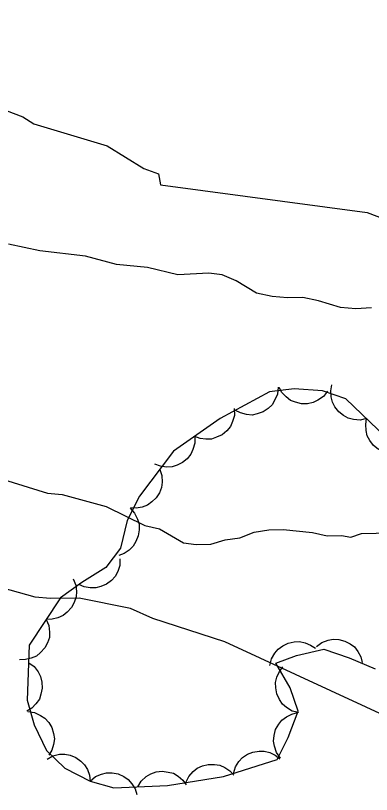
# Model space of a CAD drawing. Extents: x 336540 to 340074, y 5572036 to 5573747.
# Drawn here: x 336879.8 to 336901.82, y 5572768.4 to 5572816.58 of the extents above; entities that cross this region are included whole.
import ezdxf

# ---------------------------------------------------------------- set-up
doc = ezdxf.new("R2010")
doc.units = 0
doc.layers.add('Niveau 2', color=7, linetype='Continuous')
doc.layers.add('Niveau 44', color=7, linetype='Continuous')

msp = doc.modelspace()

# ---------------------------------------------------------------- linework, layer by layer
at = {"layer": 'Niveau 2'}
for points in [[(336859.26, 5572816.59), (336860.16, 5572816.5), (336860.95, 5572816.52), (336862.76, 5572816.11), (336864.14, 5572815.13), (336865.83, 5572814.72), (336866.74, 5572814.74), (336869.59, 5572813), (336871.41, 5572812.37), (336873.22, 5572811.96), (336874.13, 5572811.64), (336875.03, 5572811.43), (336877.74, 5572811.27), (336880.24, 5572810.31), (336880.92, 5572809.88), (336885.46, 5572808.52), (336887.74, 5572807.11), (336888.65, 5572806.79), (336888.77, 5572806.11), (336901.56, 5572804.39), (336902.75, 5572803.94)], [(336901.82, 5572798.5), (336900.86, 5572798.43), (336899.9, 5572798.52), (336898.54, 5572798.94), (336897.58, 5572799.14), (336896.62, 5572799.12), (336895.67, 5572799.21), (336894.7, 5572799.41), (336893.45, 5572800.17), (336892.59, 5572800.55), (336891.75, 5572800.64), (336889.83, 5572800.54), (336887.97, 5572801), (336886.05, 5572801.18), (336884.12, 5572801.7), (336881.3, 5572802.03), (336879.37, 5572802.44)], [(336879.06, 5572787.88), (336881.78, 5572787.04), (336882.68, 5572786.95), (336885.4, 5572786.22), (336887.79, 5572785.04), (336888.7, 5572784.83), (336890.18, 5572783.96), (336890.97, 5572783.87), (336891.87, 5572783.89), (336892.77, 5572784.14), (336893.67, 5572784.27), (336894.56, 5572784.63), (336895.46, 5572784.76), (336896.36, 5572784.78), (336898.16, 5572784.6), (336899.07, 5572784.39), (336899.97, 5572784.41), (336900.54, 5572784.31), (336901.21, 5572784.55), (336903.01, 5572784.59)], [(336903.68, 5572772.78), (336892.75, 5572777.83), (336888.29, 5572779.29), (336886.92, 5572779.9), (336883.73, 5572780.55), (336881.93, 5572780.51), (336881.02, 5572780.6), (336878.42, 5572781.33)]]:
    msp.add_lwpolyline(points, dxfattribs=at)
at = {"layer": 'Niveau 44'}
for points in [[(336901.52, 5572791.65), (336901.11, 5572791.56), (336900.71, 5572791.6), (336900.38, 5572791.67), (336900.08, 5572791.84), (336899.79, 5572792.07), (336899.56, 5572792.38), (336899.4, 5572792.66), (336899.32, 5572793), (336899.3, 5572793.37), (336899.36, 5572793.73)], [(336902.7, 5572790.51), (336900.24, 5572792.88), (336898.78, 5572793.37), (336897.03, 5572793.5), (336895.51, 5572793.3), (336892.45, 5572791.65), (336889.57, 5572789.63), (336887.46, 5572786.86), (336886.7, 5572785.34), (336886.29, 5572783.64), (336885.38, 5572782.43), (336883.89, 5572781.5), (336882.58, 5572780.56), (336880.65, 5572777.64), (336880.52, 5572774.23), (336880.96, 5572772.7), (336881.72, 5572771.12), (336882.85, 5572770.03), (336884.42, 5572769.23), (336885.88, 5572768.81), (336889.19, 5572768.95), (336892.66, 5572769.5), (336895.99, 5572770.56), (336896.66, 5572771.92), (336897.28, 5572773.56), (336896.78, 5572775), (336895.9, 5572776.51), (336897.17, 5572776.99), (336898.88, 5572777.39), (336900.43, 5572776.85), (336902.04, 5572776.17)], [(336896.04, 5572793.59), (336896, 5572793.17), (336895.84, 5572792.8), (336895.68, 5572792.51), (336895.42, 5572792.27), (336895.11, 5572792.07), (336894.75, 5572791.94), (336894.43, 5572791.87), (336894.08, 5572791.9), (336893.72, 5572792), (336893.4, 5572792.16)], [(336899.1, 5572793.35), (336898.84, 5572793.02), (336898.5, 5572792.79), (336898.21, 5572792.64), (336897.86, 5572792.57), (336897.49, 5572792.57), (336897.12, 5572792.66), (336896.81, 5572792.77), (336896.54, 5572792.99), (336896.28, 5572793.26), (336896.1, 5572793.57)], [(336893.33, 5572792.27), (336893.34, 5572791.85), (336893.23, 5572791.46), (336893.1, 5572791.16), (336892.87, 5572790.89), (336892.59, 5572790.65), (336892.24, 5572790.49), (336891.93, 5572790.38), (336891.58, 5572790.37), (336891.22, 5572790.42), (336890.88, 5572790.55)], [(336903.68, 5572789.57), (336903.27, 5572789.48), (336902.87, 5572789.51), (336902.54, 5572789.59), (336902.24, 5572789.76), (336901.95, 5572789.99), (336901.72, 5572790.3), (336901.56, 5572790.58), (336901.48, 5572790.92), (336901.46, 5572791.29), (336901.52, 5572791.65)], [(336890.88, 5572790.55), (336890.89, 5572790.13), (336890.77, 5572789.74), (336890.64, 5572789.44), (336890.42, 5572789.17), (336890.13, 5572788.93), (336889.79, 5572788.77), (336889.48, 5572788.66), (336889.13, 5572788.65), (336888.76, 5572788.7), (336888.42, 5572788.83)], [(336888.72, 5572788.51), (336888.85, 5572788.12), (336888.87, 5572787.71), (336888.83, 5572787.38), (336888.7, 5572787.06), (336888.5, 5572786.75), (336888.22, 5572786.49), (336887.96, 5572786.29), (336887.63, 5572786.17), (336887.26, 5572786.11), (336886.9, 5572786.13)], [(336886.88, 5572786.1), (336887.16, 5572785.79), (336887.34, 5572785.42), (336887.44, 5572785.11), (336887.45, 5572784.76), (336887.39, 5572784.39), (336887.24, 5572784.04), (336887.08, 5572783.75), (336886.83, 5572783.51), (336886.52, 5572783.31), (336886.18, 5572783.18)], [(336886.26, 5572782.98), (336886.25, 5572782.56), (336886.12, 5572782.18), (336885.97, 5572781.88), (336885.73, 5572781.63), (336885.43, 5572781.41), (336885.08, 5572781.26), (336884.76, 5572781.17), (336884.41, 5572781.18), (336884.05, 5572781.25), (336883.72, 5572781.39)], [(336883.36, 5572781.74), (336883.52, 5572781.35), (336883.56, 5572780.95), (336883.55, 5572780.62), (336883.43, 5572780.28), (336883.26, 5572779.96), (336882.99, 5572779.68), (336882.75, 5572779.47), (336882.42, 5572779.33), (336882.06, 5572779.24), (336881.7, 5572779.23)], [(336881.7, 5572779.23), (336881.86, 5572778.85), (336881.9, 5572778.44), (336881.89, 5572778.11), (336881.78, 5572777.78), (336881.6, 5572777.46), (336881.34, 5572777.18), (336881.09, 5572776.96), (336880.77, 5572776.82), (336880.41, 5572776.74), (336880.05, 5572776.73)], [(336895.54, 5572776.37), (336895.64, 5572776.78), (336895.84, 5572777.13), (336896.05, 5572777.39), (336896.33, 5572777.6), (336896.67, 5572777.76), (336897.04, 5572777.83), (336897.37, 5572777.86), (336897.71, 5572777.78), (336898.05, 5572777.64), (336898.35, 5572777.44)], [(336898.41, 5572777.55), (336898.75, 5572777.8), (336899.13, 5572777.94), (336899.45, 5572778.01), (336899.8, 5572777.98), (336900.16, 5572777.89), (336900.5, 5572777.71), (336900.76, 5572777.52), (336900.98, 5572777.24), (336901.15, 5572776.91), (336901.24, 5572776.57)], [(336880.61, 5572776.55), (336880.95, 5572776.31), (336881.19, 5572775.98), (336881.35, 5572775.69), (336881.43, 5572775.35), (336881.45, 5572774.98), (336881.37, 5572774.6), (336881.27, 5572774.29), (336881.06, 5572774.01), (336880.8, 5572773.74), (336880.49, 5572773.55)], [(336897.32, 5572773.46), (336896.91, 5572773.56), (336896.57, 5572773.78), (336896.31, 5572773.99), (336896.12, 5572774.28), (336895.96, 5572774.62), (336895.9, 5572774.99), (336895.88, 5572775.32), (336895.97, 5572775.66), (336896.12, 5572776), (336896.33, 5572776.29)], [(336880.56, 5572773.53), (336880.98, 5572773.46), (336881.34, 5572773.29), (336881.62, 5572773.11), (336881.85, 5572772.84), (336882.04, 5572772.53), (336882.14, 5572772.16), (336882.2, 5572771.84), (336882.15, 5572771.49), (336882.04, 5572771.13), (336881.86, 5572770.82)], [(336896.18, 5572770.65), (336895.94, 5572770.99), (336895.81, 5572771.38), (336895.75, 5572771.7), (336895.79, 5572772.05), (336895.89, 5572772.41), (336896.08, 5572772.74), (336896.27, 5572773), (336896.56, 5572773.21), (336896.89, 5572773.37), (336897.24, 5572773.46)], [(336893.28, 5572769.7), (336893.4, 5572770.1), (336893.62, 5572770.44), (336893.84, 5572770.69), (336894.14, 5572770.88), (336894.48, 5572771.02), (336894.86, 5572771.07), (336895.18, 5572771.08), (336895.52, 5572770.99), (336895.86, 5572770.83), (336896.14, 5572770.61)], [(336881.75, 5572770.59), (336882.11, 5572770.79), (336882.51, 5572770.88), (336882.84, 5572770.9), (336883.18, 5572770.83), (336883.52, 5572770.69), (336883.83, 5572770.46), (336884.07, 5572770.24), (336884.25, 5572769.94), (336884.37, 5572769.59), (336884.42, 5572769.23)], [(336890.34, 5572769.13), (336890.52, 5572769.51), (336890.79, 5572769.81), (336891.04, 5572770.03), (336891.36, 5572770.17), (336891.72, 5572770.26), (336892.11, 5572770.25), (336892.43, 5572770.22), (336892.75, 5572770.07), (336893.06, 5572769.86), (336893.31, 5572769.6)], [(336884.42, 5572769.23), (336884.74, 5572769.5), (336885.11, 5572769.66), (336885.43, 5572769.74), (336885.78, 5572769.74), (336886.15, 5572769.67), (336886.49, 5572769.5), (336886.77, 5572769.33), (336887, 5572769.06), (336887.19, 5572768.74), (336887.3, 5572768.4)], [(336887.36, 5572768.87), (336887.58, 5572769.23), (336887.88, 5572769.5), (336888.16, 5572769.68), (336888.49, 5572769.79), (336888.86, 5572769.83), (336889.24, 5572769.78), (336889.56, 5572769.71), (336889.86, 5572769.53), (336890.14, 5572769.29), (336890.36, 5572769)]]:
    msp.add_lwpolyline(points, dxfattribs=at)

doc.saveas('drawing.dxf')
